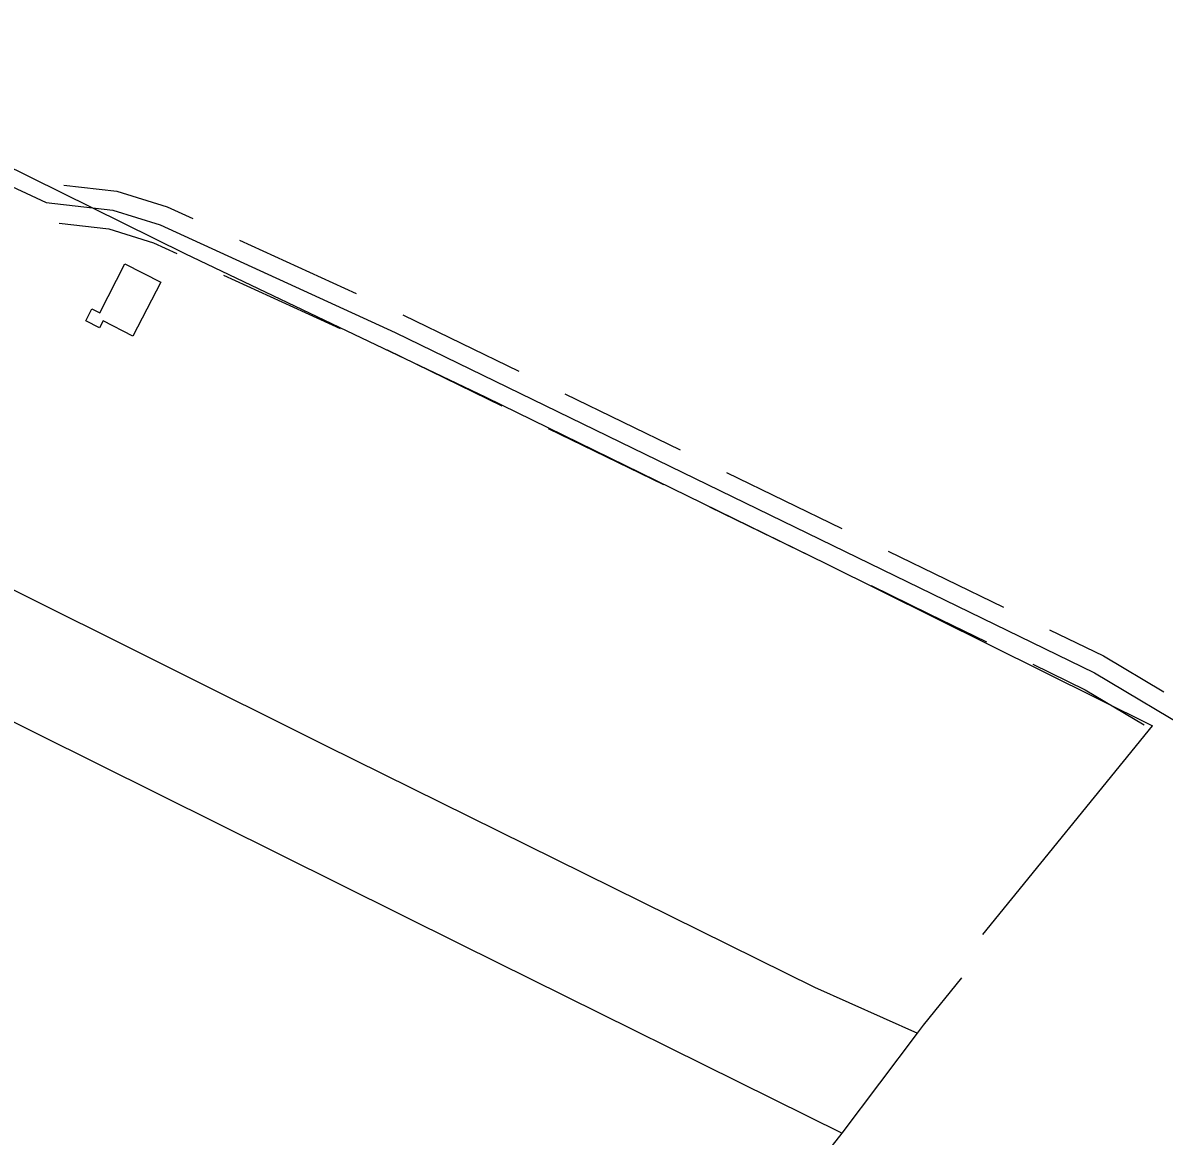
# Model space of a CAD drawing. Extents: x 3683613 to 3738215, y 469626 to 495384.
# Drawn here: x 3713135 to 3714025, y 491182 to 492049 of the extents above; entities that cross this region are included whole.
import ezdxf

# ---------------------------------------------------------------- set-up
doc = ezdxf.new("R2010")
doc.units = 0
for name, color, linetype in [('V-BLDG-OTLN', 7, 'Continuous'), ('V-ROAD-CNTR', 7, 'Continuous'), ('V-TOPO-SHOR', 7, 'Continuous')]:
    doc.layers.add(name, color=color, linetype=linetype)

msp = doc.modelspace()

# ---------------------------------------------------------------- linework, layer by layer
at = {"layer": 'V-BLDG-OTLN'}
msp.add_lwpolyline([(3713242.85, 491846.78), (3713221.19, 491804.75), (3713197.99, 491816.7), (3713195.18, 491811.25), (3713184.39, 491816.81), (3713189.18, 491826.1), (3713195.28, 491822.96), (3713214.96, 491861.15)], close=True, dxfattribs=at)
at = {"layer": 'V-ROAD-CNTR'}
for points in [[(3712825.68, 492044.38), (3712861.21, 492019.18), (3712902.33, 492011.71), (3712960.94, 491999.02), (3713041.82, 491960.93), (3713153.49, 491909.01), (3713205.45, 491902.98), (3713242.5, 491891.44), (3713425.54, 491807.58), (3713970.15, 491542.43)], [(3713167.27, 491922.51), (3713208.57, 491917.72), (3713247.88, 491905.47), (3713267.85, 491896.32)], [(3713163.81, 491892.71), (3713202.33, 491888.25), (3713237.13, 491877.4), (3713255.35, 491869.05)], [(3713304.21, 491879.66), (3713349.67, 491858.84)], [(3713349.67, 491858.84), (3713395.13, 491838.01)], [(3713291.72, 491852.39), (3713337.18, 491831.57)], [(3713337.18, 491831.57), (3713382.63, 491810.74)], [(3713431.51, 491821.35), (3713431.96, 491821.14), (3713521.73, 491777.44)], [(3713418.99, 491794.09), (3713419.13, 491794.02), (3713508.59, 491750.46)], [(3713557.69, 491759.93), (3713602.64, 491738.04)], [(3713544.56, 491732.95), (3713589.51, 491711.07)], [(3713602.64, 491738.04), (3713647.6, 491716.15)], [(3713589.51, 491711.07), (3713634.47, 491689.18)], [(3713683.56, 491698.64), (3713773.47, 491654.87)], [(3713670.43, 491671.67), (3713760.34, 491627.9)], [(3713809.44, 491637.36), (3713854.39, 491615.47)], [(3713796.31, 491610.39), (3713841.26, 491588.5)], [(3713854.39, 491615.47), (3713899.35, 491593.59)], [(3713841.26, 491588.5), (3713886.22, 491566.61)], [(3713935.31, 491576.08), (3713977.28, 491555.64), (3714024.19, 491527.76)], [(3713922.18, 491549.1), (3713963.02, 491529.22), (3714008.86, 491501.97)], [(3713970.15, 491542.43), (3714053.14, 491493.1), (3714135.25, 491454.24), (3714612.42, 491213.03), (3714839.17, 491102.79), (3715477.16, 490789.17), (3715939.34, 490574.24), (3716228.32, 490424.6), (3716612.75, 490234.65)]]:
    msp.add_lwpolyline(points, dxfattribs=at)
at = {"layer": 'V-TOPO-SHOR'}
msp.add_line((3713883.25, 491338.72), (3714015.44, 491501.22), dxfattribs=at)
for points in [[(3712890.9, 492048.86), (3712926.27, 492034.2), (3712982.62, 492008.72), (3713069.31, 491964.29), (3713261.73, 491869.28), (3713496.11, 491757.29), (3713761.6, 491627.52), (3714015.44, 491501.22)], [(3712759.61, 491785.65), (3712954.9, 491692.73), (3713117.71, 491612.23), (3713371.33, 491485.83), (3713752.14, 491297.61), (3713832.26, 491261.74)], [(3712641.18, 491741.06), (3712827.07, 491653.98), (3713099.08, 491518.64), (3713476.77, 491330.8), (3713773.7, 491183.76)], [(3712821.67, 489977.17), (3712925.32, 490107.21), (3713041.94, 490248.46), (3713052.75, 490261.55), (3713226.12, 490486.75), (3713433.01, 490748.39), (3713643.41, 491017.85), (3713773.7, 491183.76), (3713832.26, 491261.74), (3713837.04, 491268.12), (3713867.04, 491304.94)]]:
    msp.add_lwpolyline(points, dxfattribs=at)

doc.saveas('drawing.dxf')
